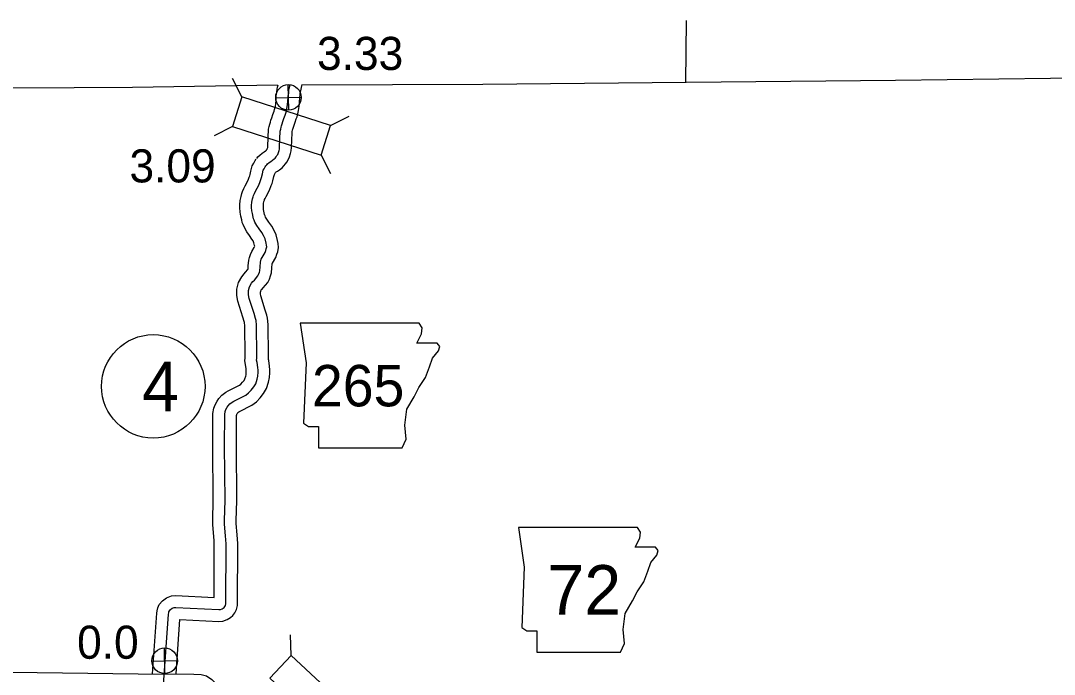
# Model space of a CAD drawing. Extents: x -83719 to 153526, y -11835 to 11446.
# Drawn here: x 6958 to 7397.6, y 1057.8 to 1335.8 of the extents above; entities that cross this region are included whole.
import ezdxf

# ---------------------------------------------------------------- set-up
doc = ezdxf.new("R2010")
doc.units = 0
for name, color, linetype in [('Level 1', 7, 'Continuous'), ('Level 10', 7, 'Continuous'), ('Level 11', 7, 'Continuous'), ('Level 2', 7, 'Continuous'), ('Level 20', 7, 'Continuous'), ('Level 21', 7, 'Continuous'), ('Level 25', 7, 'Continuous'), ('Level 26', 7, 'Continuous'), ('Level 27', 7, 'Continuous'), ('Level 58', 7, 'Continuous'), ('Level 59', 7, 'Continuous')]:
    doc.layers.add(name, color=color, linetype=linetype)

msp = doc.modelspace()

# ---------------------------------------------------------------- linework, layer by layer
at = {"layer": 'Level 1'}
for points in [[(7077.8, 1308.56), (7154.49, 1308.89), (7241.03, 1309.66), (7330.03, 1310.56), (7417.91, 1311.65), (7507.04, 1312.99), (7596.14, 1314.43), (7618.29, 1314.77)], [(6735.31, 1305.88), (6805.91, 1306.42), (6894.54, 1306.92), (6980.78, 1307.4), (7005.53, 1307.49)], [(7005.53, 1307.49), (7067.26, 1308.49)]]:
    msp.add_lwpolyline(points, dxfattribs=at)
at = {"layer": 'Level 10'}
for points in [[(7058.43, 1277.25), (7058.92, 1277.86), (7059.67, 1278.63), (7060.69, 1279.47), (7061.54, 1280.06), (7062.17, 1280.49), (7062.52, 1280.76), (7062.62, 1280.89), (7062.86, 1281.21), (7062.89, 1281.26), (7063.02, 1281.54), (7063.12, 1281.85), (7063.16, 1282.42), (7063.48, 1289.66), (7063.76, 1290.75), (7063.94, 1291.77), (7064.23, 1292.65), (7064.47, 1293.44), (7064.81, 1294.52), (7065.28, 1295.86), (7065.78, 1297.35), (7066.02, 1298.02), (7066.3, 1299.02), (7066.34, 1299.23), (7066.54, 1300.55), (7066.66, 1301.99), (7066.75, 1303.69), (7066.9, 1305.56), (7067.07, 1306.74), (7067.24, 1307.55), (7067.46, 1308.53)], [(7066.19, 1270.94), (7066.41, 1271.21), (7066.46, 1271.27), (7066.71, 1271.48), (7067.19, 1271.8), (7068.05, 1272.39), (7069.16, 1273.25), (7070, 1274.07), (7070.62, 1274.89), (7071.18, 1275.64), (7071.76, 1276.6), (7072.37, 1277.95), (7072.8, 1279.31), (7073.04, 1280.46), (7073.14, 1281.85), (7073.42, 1288.14), (7073.54, 1288.61), (7073.67, 1289.37), (7073.77, 1289.66), (7074.02, 1290.49), (7074.29, 1291.34), (7074.73, 1292.59), (7075.22, 1294.06), (7075.56, 1294.97), (7076.09, 1296.9), (7076.21, 1297.67), (7076.48, 1299.38), (7076.63, 1301.32), (7076.73, 1303.01), (7076.85, 1304.44), (7076.93, 1305.01), (7077.01, 1305.43), (7077.74, 1308.62)], [(7014.07, 1058.02), (7015.93, 1083.88), (7016.06, 1084.9), (7016.36, 1086.06), (7017, 1087.47), (7018.33, 1089.04), (7020.03, 1090.37), (7022.19, 1091.15), (7024, 1091.29), (7040.29, 1090.46), (7040.36, 1113.32), (7040.31, 1114.78), (7040.19, 1116.31), (7039.68, 1121.5), (7039.68, 1123.45), (7039.96, 1131.76), (7039.77, 1155.06), (7039.8, 1168.81), (7040.21, 1170.98), (7040.74, 1172.45), (7041.56, 1174.03), (7042.34, 1175.13), (7043.53, 1176.5), (7045.26, 1177.81), (7046.26, 1178.38), (7051.05, 1180.83), (7051.63, 1181.27), (7052.37, 1182.04), (7053.02, 1182.85), (7053.4, 1183.51), (7053.77, 1184.57), (7053.88, 1185.23), (7053.98, 1186.57), (7053.98, 1186.95), (7053.91, 1187.77), (7053.67, 1189.53), (7053.3, 1191.16), (7053.44, 1192.49), (7053.45, 1193.52), (7053.3, 1206.09), (7053.17, 1207.45), (7053.07, 1207.83), (7052.5, 1209.78), (7050.34, 1216.47), (7049.94, 1218.9), (7049.98, 1221.7), (7050.73, 1224.48), (7052.01, 1226.93), (7053.02, 1228.11), (7053.63, 1228.81), (7054.64, 1229.98), (7054.77, 1230.34), (7054.82, 1231.54), (7055.09, 1233.97), (7055.33, 1235.08), (7055.73, 1236.34), (7056.39, 1237.59), (7057.38, 1239.29), (7057.53, 1239.7), (7057.59, 1239.89), (7057.53, 1240.16), (7057.24, 1241.34), (7056.85, 1242.16), (7056.39, 1242.95), (7055.35, 1244.39), (7054.21, 1246.07), (7053.2, 1247.79), (7052.64, 1249.08), (7052.29, 1250.03), (7052.02, 1251.17), (7051.67, 1252.71), (7051.33, 1254.37), (7051.26, 1256.32), (7051.26, 1257.45), (7051.42, 1259.3), (7051.74, 1261.11), (7052.09, 1262.35), (7052.35, 1263.18), (7052.87, 1264.41), (7053.47, 1265.61), (7054.74, 1268.01), (7055.24, 1269.2), (7055.46, 1269.85), (7055.66, 1270.44), (7055.96, 1271.82), (7056.54, 1274.14), (7057.18, 1275.27), (7057.76, 1276.33), (7058.22, 1276.98)], [(7024.1, 1058.1), (7025.77, 1081.18), (7042.32, 1080.34), (7044.06, 1080.44), (7045.91, 1081.08), (7047.27, 1081.95), (7048.25, 1082.86), (7049.08, 1083.93), (7049.82, 1085.41), (7050.19, 1087.03), (7050.29, 1087.86), (7050.36, 1113.47), (7050.3, 1115.32), (7050.16, 1117.18), (7049.68, 1121.98), (7049.68, 1123.27), (7049.96, 1131.64), (7049.77, 1155.09), (7049.8, 1167.86), (7049.89, 1168.35), (7049.92, 1168.44), (7050.11, 1168.8), (7050.21, 1168.93), (7050.39, 1169.15), (7050.79, 1169.45), (7051.03, 1169.58), (7056.39, 1172.33), (7058.3, 1173.78), (7059.88, 1175.42), (7061.33, 1177.21), (7062.55, 1179.38), (7063.48, 1182.07), (7063.82, 1184.02), (7063.97, 1186.12), (7063.99, 1187.32), (7063.85, 1188.9), (7063.51, 1191.33), (7063.43, 1191.69), (7063.45, 1193.52), (7063.3, 1206.63), (7063.05, 1209.24), (7062.7, 1210.53), (7062.06, 1212.71), (7060.09, 1218.84), (7059.95, 1219.65), (7059.96, 1220.31), (7060.1, 1220.82), (7060.35, 1221.31), (7060.56, 1221.54), (7061.16, 1222.22), (7063.12, 1224.51), (7063.82, 1225.95), (7064.31, 1227.34), (7064.7, 1228.61), (7064.8, 1230.75), (7064.98, 1232.36), (7065, 1232.49), (7065.12, 1232.72), (7066.5, 1235.08), (7067, 1236.5), (7067.33, 1237.52), (7067.7, 1239.3), (7067.54, 1241.09), (7067.3, 1242.34), (7066.71, 1244.72), (7065.69, 1246.86), (7064.77, 1248.42), (7063.54, 1250.13), (7062.67, 1251.41), (7062.13, 1252.32), (7061.94, 1252.78), (7061.87, 1252.95), (7061.75, 1253.46), (7061.45, 1254.8), (7061.3, 1255.55), (7061.26, 1256.51), (7061.26, 1257.02), (7061.35, 1258), (7061.5, 1258.88), (7061.68, 1259.5), (7061.75, 1259.74), (7061.95, 1260.2), (7062.36, 1261.03), (7063.79, 1263.74), (7064.6, 1265.67), (7064.93, 1266.64), (7065.3, 1267.72), (7065.7, 1269.55), (7065.91, 1270.4), (7066.26, 1271.02), (7066.4, 1271.22)]]:
    msp.add_lwpolyline(points, dxfattribs=at)
at = {"layer": 'Level 11'}
for points in [[(6943.57, 1058.89), (7007.97, 1058.08)], [(7007.94, 1058.08), (7031.67, 1057.96), (7034.72, 1057.74), (7037, 1057.12), (7039.34, 1055.62), (7041.77, 1053.27), (7043.92, 1051.35), (7054.71, 1040.87), (7054.75, 1040.84), (7054.79, 1040.84), (7057.87, 1040.91)]]:
    msp.add_lwpolyline(points, dxfattribs=at)
at = {"layer": 'Level 2'}
msp.add_lwpolyline([(7240.89, 1309.57), (7241.11, 1335.83)], dxfattribs=at)
at = {"layer": 'Level 20'}
for p, q in [((7052.15, 1303.41), (7048.15, 1311.25)), ((7089.83, 1291.22), (7097.67, 1295.23)), ((7048.09, 1290.86), (7040.25, 1286.85)), ((7085.77, 1278.67), (7089.77, 1270.83)), ((7073.03, 1065.88), (7072.74, 1074.68))]:
    msp.add_line(p, q, dxfattribs=at)
for points in [[(7089.83, 1291.22), (7052.15, 1303.41), (7048.09, 1290.86), (7085.77, 1278.67)], [(7064.02, 1056.24), (7092.94, 1029.2), (7101.96, 1038.84), (7073.03, 1065.88)]]:
    msp.add_lwpolyline(points, close=True, dxfattribs=at)
at = {"layer": 'Level 21'}
for points in [[(7076.83, 1207.18), (7079.37, 1190.27), (7078.24, 1164.61), (7080.49, 1163.2), (7084.72, 1163.2), (7084.72, 1154.17), (7120.25, 1154.17), (7121.94, 1157.84), (7121.38, 1163.76), (7122.22, 1170.53), (7125.33, 1175.88), (7127.3, 1179.83), (7130.12, 1184.06), (7131.81, 1188.57), (7133.22, 1192.24), (7135.76, 1195.34), (7136.32, 1197.31), (7135.19, 1198.72), (7126.45, 1198.72), (7128.43, 1202.67), (7128.71, 1205.21), (7127.54, 1207.16)], [(7169.66, 1120.31), (7172.2, 1103.4), (7171.07, 1077.74), (7173.33, 1076.33), (7177.56, 1076.33), (7177.56, 1067.31), (7213.09, 1067.31), (7214.78, 1070.97), (7214.21, 1076.89), (7215.06, 1083.66), (7218.16, 1089.02), (7220.14, 1092.96), (7222.96, 1097.19), (7224.65, 1101.7), (7226.06, 1105.37), (7228.6, 1108.47), (7229.16, 1110.45), (7228.03, 1111.86), (7219.29, 1111.86), (7221.26, 1115.8), (7221.55, 1118.34), (7220.38, 1120.29)]]:
    msp.add_lwpolyline(points, close=True, dxfattribs=at)
at = {"layer": 'Level 26'}
for p, q in [((7072.03, 1297.76), (7071.78, 1308.61)), ((7066.48, 1303.06), (7077.33, 1303.31)), ((7019.39, 1058.18), (7019.14, 1069.03)), ((7013.84, 1063.48), (7024.69, 1063.73))]:
    msp.add_line(p, q, dxfattribs=at)
for centre in [(7071.91, 1303.18), (7019.26, 1063.6)]:
    msp.add_circle(centre, 5.43, dxfattribs=at)
at = {"layer": 'Level 27'}
msp.add_circle((7014.42, 1180.3), 22, dxfattribs=at)
at = {"layer": 'Level 59'}
for points in [[(7062.31, 1274.1), (7062.66, 1274.54), (7063.06, 1274.95), (7063.7, 1275.47), (7064.36, 1275.93), (7065.11, 1276.44), (7065.88, 1277.03), (7066.24, 1277.39), (7066.62, 1277.89), (7067.02, 1278.43), (7067.33, 1278.93), (7067.69, 1279.74), (7067.96, 1280.58), (7068.08, 1281.15), (7068.15, 1282.13), (7068.45, 1288.9), (7068.65, 1289.68), (7068.81, 1290.57), (7069, 1291.16), (7069.24, 1291.97), (7069.55, 1292.93), (7070.01, 1294.22), (7070.5, 1295.7), (7070.79, 1296.5), (7071.2, 1297.96), (7071.28, 1298.45), (7071.51, 1299.96), (7071.64, 1301.65), (7071.74, 1303.35), (7071.87, 1305), (7072, 1305.87), (7072.13, 1306.49), (7072.34, 1307.42)], [(7071.96, 1303.56), (7072.04, 1305.71), (7072.13, 1306.81), (7072.29, 1307.51), (7072.59, 1308.54)], [(7018.75, 1053.34), (7020.91, 1083.41), (7020.98, 1083.96), (7021.09, 1084.38), (7021.27, 1084.78), (7021.81, 1085.41), (7022.48, 1085.94), (7023.25, 1086.21), (7024.06, 1086.28), (7042.3, 1085.35), (7043.08, 1085.39), (7043.72, 1085.61), (7044.2, 1085.92), (7044.54, 1086.24), (7044.83, 1086.61), (7045.08, 1087.1), (7045.25, 1087.87), (7045.29, 1088.17), (7045.36, 1113.39), (7045.3, 1115.05), (7045.18, 1116.74), (7044.68, 1121.74), (7044.68, 1123.36), (7044.96, 1131.7), (7044.77, 1155.07), (7044.8, 1168.34), (7045.05, 1169.67), (7045.33, 1170.44), (7045.83, 1171.41), (7046.27, 1172.03), (7046.96, 1172.82), (7048.02, 1173.63), (7048.64, 1173.98), (7053.72, 1176.58), (7054.97, 1177.53), (7056.12, 1178.73), (7057.17, 1180.03), (7057.97, 1181.44), (7058.63, 1183.32), (7058.85, 1184.62), (7058.97, 1186.35), (7058.99, 1187.14), (7058.88, 1188.33), (7058.59, 1190.43), (7058.36, 1191.46), (7058.44, 1192.19), (7058.45, 1193.52), (7058.3, 1206.36), (7058.11, 1208.35), (7057.88, 1209.18), (7057.28, 1211.24), (7055.21, 1217.65), (7054.94, 1219.28), (7054.97, 1221), (7055.41, 1222.65), (7056.18, 1224.12), (7056.79, 1224.83), (7057.4, 1225.51), (7058.9, 1227.27), (7059.2, 1227.89), (7059.56, 1228.9), (7059.73, 1229.46), (7059.81, 1231.15), (7060.04, 1233.17), (7060.17, 1233.8), (7060.36, 1234.41), (7060.76, 1235.15), (7061.94, 1237.18), (7062.26, 1238.1), (7062.49, 1238.81), (7062.66, 1239.6), (7062.59, 1240.38), (7062.42, 1241.25), (7061.98, 1243.03), (7061.27, 1244.51), (7060.58, 1245.68), (7059.44, 1247.26), (7058.44, 1248.74), (7057.67, 1250.06), (7057.29, 1250.93), (7057.08, 1251.49), (7056.88, 1252.31), (7056.56, 1253.75), (7056.31, 1254.96), (7056.26, 1256.42), (7056.26, 1257.23), (7056.38, 1258.65), (7056.62, 1260), (7056.88, 1260.93), (7057.05, 1261.46), (7057.41, 1262.3), (7057.92, 1263.32), (7059.27, 1265.88), (7059.92, 1267.44), (7060.19, 1268.25), (7060.48, 1269.08), (7060.83, 1270.68), (7061.22, 1272.27), (7061.54, 1272.83), (7062.01, 1273.68), (7062.31, 1274.1)]]:
    msp.add_lwpolyline(points, dxfattribs=at)

# ---------------------------------------------------------------- texts
at = {"layer": 'Level 21'}
for s, height, p in [('265', 17.6, (7081.92, 1171.79)), ('72', 21.12, (7181.96, 1083.16))]:
    msp.add_text(s, height=height, dxfattribs=at).set_placement(p)
at = {"layer": 'Level 25'}
for s, p in [('3.33', (7084.06, 1314.86)), ('0.0', (6982.04, 1064.45))]:
    msp.add_text(s, height=14.08, dxfattribs=at).set_placement(p)
at = {"layer": 'Level 27'}
msp.add_text('4', height=21.12, dxfattribs=at).set_placement((7009.7, 1169.74))
at = {"layer": 'Level 58'}
msp.add_text('3.09', height=14.08, dxfattribs=at).set_placement((7004.31, 1267.03))

doc.saveas('drawing.dxf')
